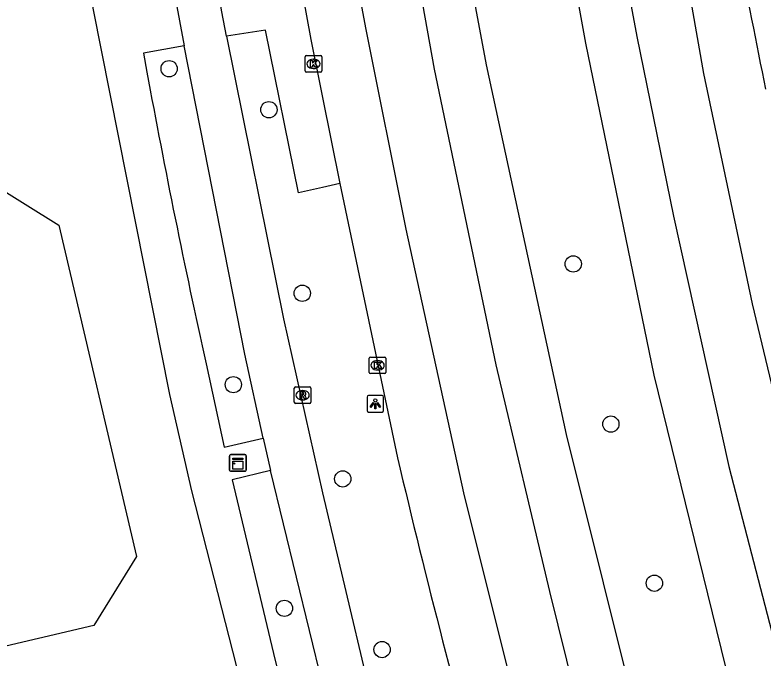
# Model space of a CAD drawing. Extents: x 158038 to 159242, y 380133 to 381214.
# Drawn here: x 158981.53 to 159026.48, y 381138.99 to 381177.65 of the extents above; entities that cross this region are included whole.
import ezdxf

# ---------------------------------------------------------------- set-up
doc = ezdxf.new("R2010")
doc.units = 0
for name, color, linetype in [('IMGEO_Boom', 7, 'Continuous'), ('IMGEO_Fietspad_gesloten', 7, 'Continuous'), ('IMGEO_Kast', 7, 'Continuous'), ('IMGEO_Kolk', 7, 'Continuous'), ('IMGEO_Lichtpunt', 7, 'Continuous'), ('IMGEO_Pand', 7, 'Continuous'), ('IMGEO_Rijbaan_regionaal_gesloten', 7, 'Continuous'), ('IMGEO_Rioolput', 7, 'Continuous'), ('IMGEO_Voetpad_open', 7, 'Continuous')]:
    doc.layers.add(name, color=color, linetype=linetype)

msp = doc.modelspace()

# ---------------------------------------------------------------- linework, layer by layer
at = {"layer": 'IMGEO_Boom'}
for centre in [(158990.793, 381174.415), (158996.785, 381171.949), (159015.076, 381162.681), (158998.791, 381160.917), (158994.65, 381155.426), (159017.336, 381153.054), (159001.225, 381149.762), (159019.952, 381143.491), (158997.719, 381141.98), (159003.588, 381139.503)]:
    msp.add_circle(centre, 0.489, dxfattribs=at)
at = {"layer": 'IMGEO_Fietspad_gesloten'}
for points in [[(158994.243, 381176.362), (158993.964, 381177.835), (158993.688, 381179.309)], [(158991.131, 381178.814), (158991.695, 381175.796)], [(158994.243, 381176.362), (158997.663, 381159.381), (159000, 381148.93), (159004.033, 381131.886), (159009.08, 381113.808)], [(158996.448, 381152.209), (158995.339, 381157.25), (158991.695, 381175.796)], [(158996.448, 381152.209), (158996.889, 381150.268)], [(159001.234, 381132.701), (159000, 381137.433), (158996.889, 381150.268)]]:
    msp.add_lwpolyline(points, dxfattribs=at)
at = {"layer": 'IMGEO_Kast'}
for p, q in [((158994.419, 381150.292), (158994.419, 381151.133)), ((158994.419, 381151.133), (158994.419, 381150.292)), ((158994.494, 381151.217), (158995.335, 381151.217)), ((158995.335, 381151.217), (158994.494, 381151.217)), ((158995.419, 381151.142), (158995.419, 381150.301)), ((158995.419, 381150.301), (158995.419, 381151.142)), ((158995.344, 381150.217), (158994.503, 381150.217)), ((158994.503, 381150.217), (158995.344, 381150.217))]:
    msp.add_line(p, q, dxfattribs=at)
for points in [[(158994.614, 381151.007), (158995.214, 381151.007), (158995.214, 381150.922), (158994.614, 381150.922), (158994.614, 381151.007)], [(158994.614, 381150.832), (158995.214, 381150.832), (158995.214, 381150.343), (158994.614, 381150.343), (158994.614, 381150.832)]]:
    msp.add_lwpolyline(points, dxfattribs=at)
msp.add_circle((158994.698, 381150.681), 0.0377, dxfattribs=at)
for centre, start, end in [((158994.497, 381151.139), 92.4484, 184.2845), ((158994.497, 381151.139), 92.4484, 184.2845), ((158995.341, 381151.139), 2.4484, 94.2845), ((158995.341, 381151.139), 2.4484, 94.2845), ((158994.497, 381150.295), 182.4484, 274.2845), ((158994.497, 381150.295), 182.4484, 274.2845), ((158995.341, 381150.295), 272.4484, 4.2845), ((158995.341, 381150.295), 272.4484, 4.2845)]:
    msp.add_arc(centre, 0.0779, start, end, dxfattribs=at)
at = {"layer": 'IMGEO_Kolk'}
for p, q in [((158998.964, 381174.282), (158998.964, 381175.134)), ((158999.039, 381175.208), (158999.891, 381175.208)), ((158999.452, 381174.988), (158999.477, 381174.988)), ((158999.965, 381175.134), (158999.965, 381174.282)), ((158999.891, 381174.208), (158999.039, 381174.208)), ((158999.475, 381174.428), (158999.45, 381174.428)), ((159002.819, 381156.16), (159002.819, 381157.012)), ((159002.894, 381157.086), (159003.746, 381157.086)), ((159003.82, 381157.012), (159003.82, 381156.16)), ((159003.307, 381156.866), (159003.332, 381156.866)), ((159003.746, 381156.086), (159002.894, 381156.086)), ((159003.33, 381156.306), (159003.305, 381156.306))]:
    msp.add_line(p, q, dxfattribs=at)
for points in [[(158998.964, 381174.282), (158998.964, 381175.134)], [(158999.039, 381175.208), (158999.891, 381175.208)], [(158999.285, 381174.908), (158999.408, 381174.908), (158999.408, 381174.757), (158999.538, 381174.908), (158999.702, 381174.908), (158999.556, 381174.757), (158999.709, 381174.508), (158999.557, 381174.508), (158999.472, 381174.672), (158999.408, 381174.605), (158999.408, 381174.508), (158999.285, 381174.508), (158999.285, 381174.908)], [(158999.965, 381175.134), (158999.965, 381174.282)], [(158999.891, 381174.208), (158999.039, 381174.208)], [(159002.819, 381156.16), (159002.819, 381157.012)], [(159002.894, 381157.086), (159003.746, 381157.086)], [(159003.82, 381157.012), (159003.82, 381156.16)], [(159003.14, 381156.786), (159003.263, 381156.786), (159003.263, 381156.635), (159003.393, 381156.786), (159003.557, 381156.786), (159003.411, 381156.635), (159003.564, 381156.386), (159003.412, 381156.386), (159003.327, 381156.55), (159003.263, 381156.483), (159003.263, 381156.386), (159003.14, 381156.386), (159003.14, 381156.786)], [(159003.746, 381156.086), (159002.894, 381156.086)]]:
    msp.add_lwpolyline(points, dxfattribs=at)
for centre, start, end in [((158999.041, 381175.132), 91.552, 178.448), ((158999.041, 381175.132), 91.552, 178.448), ((158999.889, 381175.132), 1.552, 88.448), ((158999.889, 381175.132), 1.552, 88.448), ((158999.041, 381174.284), 181.552, 268.448), ((158999.041, 381174.284), 181.552, 268.448), ((158999.889, 381174.284), 271.552, 358.448), ((158999.889, 381174.284), 271.552, 358.448), ((159002.896, 381157.01), 91.552, 178.448), ((159002.896, 381157.01), 91.552, 178.448), ((159003.744, 381157.01), 1.552, 88.448), ((159003.744, 381157.01), 1.552, 88.448), ((159002.896, 381156.162), 181.552, 268.448), ((159002.896, 381156.162), 181.552, 268.448), ((159003.744, 381156.162), 271.552, 358.448), ((159003.744, 381156.162), 271.552, 358.448)]:
    msp.add_arc(centre, 0.0765, start, end, dxfattribs=at)
for centre, major_axis, ratio, start_param, end_param in [((158999.451, 381174.708), (-0.387, 0.002), 0.722429, 4.712389, 7.853982), ((158999.476, 381174.708), (-0.39, 0.002), 0.717154, 1.570796, 4.712389), ((159003.306, 381156.586), (-0.387, 0.002), 0.722429, 4.712389, 7.853982), ((159003.331, 381156.586), (-0.39, 0.002), 0.717154, 1.570796, 4.712389)]:
    msp.add_ellipse(centre, major_axis=major_axis, ratio=ratio, start_param=start_param, end_param=end_param, dxfattribs=at)
at = {"layer": 'IMGEO_Lichtpunt'}
for p, q in [((159002.683, 381154.682), (159002.683, 381153.875)), ((159002.683, 381154.682), (159002.683, 381153.875)), ((159003.585, 381154.777), (159002.777, 381154.777)), ((159003.585, 381154.777), (159002.777, 381154.777)), ((159003.679, 381153.875), (159003.679, 381154.682)), ((159003.679, 381153.875), (159003.679, 381154.682)), ((159002.777, 381153.781), (159003.585, 381153.781)), ((159002.777, 381153.781), (159003.585, 381153.781))]:
    msp.add_line(p, q, dxfattribs=at)
for points in [[(159003.057, 381154.346), (159003.096, 381154.318), (159002.908, 381154.056), (159002.87, 381154.083), (159003.057, 381154.346)], [(159003.159, 381154.298), (159003.206, 381154.298), (159003.206, 381153.976), (159003.159, 381153.976), (159003.159, 381154.298)], [(159003.269, 381154.318), (159003.307, 381154.345), (159003.494, 381154.083), (159003.455, 381154.055), (159003.269, 381154.318)]]:
    msp.add_lwpolyline(points, dxfattribs=at)
msp.add_circle((159003.182, 381154.48), 0.0994, dxfattribs=at)
for centre, start, end in [((159002.777, 381154.682), 90, 180), ((159002.777, 381154.682), 90, 180), ((159003.585, 381154.682), 0, 90), ((159003.585, 381154.682), 0, 90), ((159002.777, 381153.875), 180, 270), ((159002.777, 381153.875), 180, 270), ((159003.585, 381153.875), 270, 0), ((159003.585, 381153.875), 270, 360)]:
    msp.add_arc(centre, 0.0946, start, end, dxfattribs=at)
at = {"layer": 'IMGEO_Pand'}
msp.add_lwpolyline([(158979.931, 381167.637), (158984.159, 381165.017), (158988.838, 381145.091), (158986.271, 381140.95), (158979.603, 381139.385)], dxfattribs=at)
at = {"layer": 'IMGEO_Rijbaan_regionaal_gesloten'}
for points in [[(159016.794, 381117.504), (159015.258, 381122.974), (159012.773, 381131.825), (159008.5, 381148.925), (159005.036, 381164.765), (159002.607, 381176.87), (159000.493, 381188.3), (158998.631, 381202.582)], [(159018.113, 381202.28), (159021.055, 381184.622), (159022.899, 381174.136), (159025.822, 381160.276), (159029.736, 381143.984), (159034.789, 381125.119)], [(159014.52, 381201.742), (159016.917, 381186.964), (159018.896, 381176.344), (159021.1, 381165.543), (159024.429, 381150.512), (159027.802, 381137.461), (159031.412, 381123.722)], [(159019.929, 381118.995), (159018.552, 381123.881), (159017.226, 381128.586), (159013.673, 381142.985), (159010.434, 381156.62), (159006.746, 381174.395), (159004.452, 381187.13), (159002.939, 381200.238)], [(159026.236, 381128.725), (159026.298, 381129.072), (159026.33, 381129.424), (159026.33, 381129.777), (159026.298, 381130.128), (159026.235, 381130.476), (159026.184, 381130.677), (159025.301, 381134.518), (159024.785, 381136.239), (159019.94, 381155.999), (159015.836, 381175.96), (159012.411, 381194.843)], [(159007.976, 381184.622), (159009.844, 381174.645), (159014.658, 381152.423), (159019.092, 381134.601)], [(158998.556, 381180.233), (158999.306, 381176.166), (159000, 381172.681), (159001.046, 381167.509)], [(159001.046, 381167.509), (159004.513, 381151.029)]]:
    msp.add_lwpolyline(points, dxfattribs=at)
for centre, radius, start, end in [((159522.214, 381273.767), 505.688, 189.52971, 191.47367), ((159586.345, 381288.604), 597.875, 193.303294, 195.474571)]:
    msp.add_arc(centre, radius, start, end, dxfattribs=at)
at = {"layer": 'IMGEO_Rioolput'}
for p, q in [((158998.314, 381154.364), (158998.314, 381155.216)), ((158998.389, 381155.29), (158999.241, 381155.29)), ((158999.315, 381155.216), (158999.315, 381154.364)), ((158998.802, 381155.07), (158998.827, 381155.07)), ((158999.241, 381154.29), (158998.389, 381154.29)), ((158998.825, 381154.51), (158998.8, 381154.51))]:
    msp.add_line(p, q, dxfattribs=at)
for points in [[(158998.314, 381154.364), (158998.314, 381155.216)], [(158998.389, 381155.29), (158999.241, 381155.29)], [(158999.315, 381155.216), (158999.315, 381154.364)], [(158998.903, 381154.988), (158998.651, 381154.99), (158998.651, 381154.59)], [(158998.651, 381154.59), (158998.775, 381154.59), (158998.775, 381154.752), (158998.786, 381154.752)], [(158998.829, 381154.909), (158998.775, 381154.909), (158998.775, 381154.828)], [(158998.775, 381154.828), (158998.827, 381154.828)], [(158998.833, 381154.723), (158998.904, 381154.59), (158999.044, 381154.59), (158998.979, 381154.716)], [(158999.241, 381154.29), (158998.389, 381154.29)]]:
    msp.add_lwpolyline(points, dxfattribs=at)
for centre, radius, start, end in [((158998.391, 381155.214), 0.0765, 91.552, 178.448), ((158998.391, 381155.214), 0.0765, 91.552, 178.448), ((158999.239, 381155.214), 0.0765, 1.552, 88.448), ((158999.239, 381155.214), 0.0765, 1.552, 88.448), ((158998.785, 381154.699), 0.0533, 26.0293, 88.6989), ((158998.811, 381155.017), 0.19, 274.7715, 282.9687), ((158998.835, 381154.813), 0.0964, 77.0061, 93.1865), ((158998.849, 381154.87), 0.0378, 276.6634, 79.6772), ((158998.902, 381154.878), 0.109, 350.3612, 89.416), ((158998.9, 381154.878), 0.112, 277.5842, 350.9817), ((158998.884, 381154.663), 0.108, 29.5134, 73.7905), ((158998.391, 381154.366), 0.0765, 181.552, 268.448), ((158998.391, 381154.366), 0.0765, 181.552, 268.448), ((158999.239, 381154.366), 0.0765, 271.552, 358.448), ((158999.239, 381154.366), 0.0765, 271.552, 358.448)]:
    msp.add_arc(centre, radius, start, end, dxfattribs=at)
for centre, major_axis, ratio, start_param, end_param in [((158998.801, 381154.79), (-0.387, 0.002), 0.722429, 4.712389, 7.853982), ((158998.826, 381154.79), (-0.39, 0.002), 0.717154, 1.570796, 4.712389)]:
    msp.add_ellipse(centre, major_axis=major_axis, ratio=ratio, start_param=start_param, end_param=end_param, dxfattribs=at)
at = {"layer": 'IMGEO_Voetpad_open'}
for points in [[(159000.18, 381117.649), (159000, 381118.337), (158992.158, 381149.05), (158990.836, 381154.837), (158986.225, 381178.057), (158983.127, 381197.362)], [(159001.046, 381167.509), (159000, 381167.281), (158998.564, 381166.947), (158996.589, 381176.734), (158994.243, 381176.362)], [(158991.695, 381175.796), (158989.248, 381175.341), (158989.454, 381174.215)], [(158993.007, 381156.675), (158994.107, 381151.666), (158996.448, 381152.209)], [(158996.889, 381150.268), (158994.571, 381149.704), (158997.162, 381138.841), (159000, 381127.591), (159001.075, 381123.561), (159002.756, 381117.651), (159003.552, 381114.675), (159006.023, 381115.325)]]:
    msp.add_lwpolyline(points, dxfattribs=at)
msp.add_arc((159487.029, 381265.877), 505.947, 190.43783, 192.46458, dxfattribs=at)

doc.saveas('drawing.dxf')
